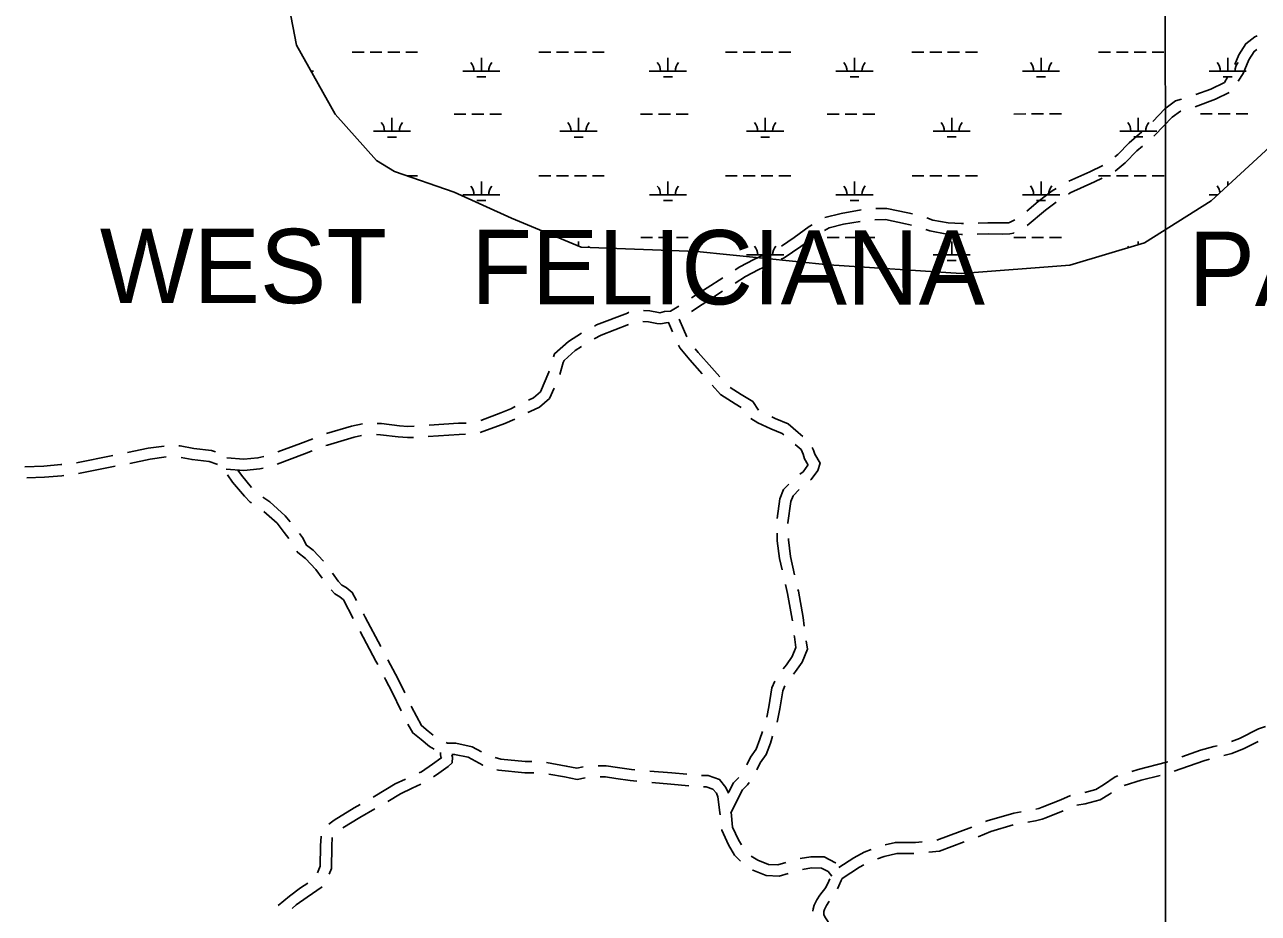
# Model space of a CAD drawing. Extents: x 3263578 to 3301413, y 764927 to 798602.
# Drawn here: x 3283004 to 3286323, y 790507 to 792899 of the extents above; entities that cross this region are included whole.
import ezdxf

# ---------------------------------------------------------------- set-up
doc = ezdxf.new("R2010")
doc.units = 0
for name, color, linetype in [('V-GRID-MAJR', 7, 'Continuous'), ('V-ROAD-CNTR', 7, 'Continuous'), ('V-TOPO-GNAM-IDEN', 7, 'Continuous'), ('V-WETL-SWMP', 7, 'Continuous')]:
    doc.layers.add(name, color=color, linetype=linetype)

msp = doc.modelspace()

# ---------------------------------------------------------------- linework, layer by layer
at = {"layer": 'V-GRID-MAJR'}
msp.add_spline([(3286075.4, 775830.8), (3286074.5, 781889.4), (3286073.6, 787951.5), (3286072.7, 794013.5), (3286072.7, 794016.9)], degree=3, dxfattribs=at)
at = {"layer": 'V-ROAD-CNTR'}
for p, q in [((3284798.1, 792162.8), (3284882, 792217.2)), ((3284797.7, 792126.8), (3284881.6, 792181.3)), ((3284746.9, 792071.8), (3284736.6, 792097.1)), ((3283143.8, 791719.5), (3283241.8, 791739.1)), ((3283149.5, 791690), (3283247.6, 791709.7))]:
    msp.add_line(p, q, dxfattribs=at)
for points in [[(3286259.5, 792791.7), (3286270.6, 792817.7), (3286289.5, 792847), (3286313.5, 792865.4), (3286319.4, 792868.3)], [(3286269.1, 792746.5), (3286281.7, 792767.1), (3286297.2, 792803.6), (3286311.9, 792826.4), (3286319.1, 792831.9)], [(3286154.6, 792710.2), (3286195.6, 792725.2), (3286231.8, 792743.2), (3286240.2, 792756.8)], [(3286152.7, 792677.6), (3286207.5, 792697.6), (3286244.8, 792716.1)], [(3286038.8, 792637.9), (3286071.6, 792672), (3286100.5, 792693.4), (3286116.5, 792698.1)], [(3286041.6, 792598), (3286044.8, 792600.8), (3286091.5, 792649.4), (3286114, 792666.1), (3286114.3, 792666.2)], [(3285936.6, 792542.5), (3285944.8, 792549.2), (3285975.3, 792580.5), (3286009.9, 792610.3)], [(3285937.6, 792504.6), (3285965.1, 792527), (3285995.9, 792558.7), (3286011.3, 792571.9)], [(3285813.6, 792477), (3285869.4, 792502.7), (3285904.3, 792519.3)], [(3285812.3, 792442.7), (3285816.8, 792445.5), (3285882.1, 792475.5), (3285902.8, 792485.3)], [(3285700, 792396.1), (3285731.1, 792422.4), (3285768.6, 792451.2), (3285778.8, 792457.5)], [(3285701.2, 792357.9), (3285750, 792399), (3285778.7, 792421.1)], [(3285156.7, 792379.7), (3285201.1, 792390.5), (3285254.6, 792400)], [(3285291.7, 792373.6), (3285320.3, 792373.7), (3285373.7, 792362.3), (3285390.1, 792358.7)], [(3285294.2, 792403.6), (3285323.4, 792403.7), (3285380, 792391.7), (3285392.7, 792388.9)], [(3285431.2, 792378.3), (3285447.3, 792372.7), (3285488.7, 792364.7), (3285524.6, 792363.3), (3285529.4, 792363.4)], [(3285569.4, 792364.4), (3285595.7, 792365.1), (3285634.6, 792364.9), (3285651, 792365.4), (3285653.9, 792366), (3285667.7, 792372.9)], [(3285040.3, 792302.1), (3285074.6, 792325.6), (3285114.9, 792354.9), (3285122.3, 792359.3)], [(3285155.9, 792344.4), (3285168.1, 792351.6), (3285207.3, 792361.1), (3285252.1, 792369.1)], [(3285428.4, 792347.5), (3285439.5, 792343.6), (3285485.3, 792334.8), (3285524.4, 792333.3), (3285526.9, 792333.4)], [(3285039.5, 792267), (3285047.1, 792270.5), (3285091.9, 792301.1), (3285122.1, 792323)], [(3285566.9, 792334.4), (3285596, 792335.1), (3285634.9, 792334.8), (3285654.7, 792335.5), (3285664, 792337.5), (3285666.4, 792338.7)], [(3284915.7, 792238.8), (3284928.5, 792246.9), (3284966.1, 792266.8), (3285004.7, 792284.2)], [(3284915.2, 792202.9), (3284943.6, 792221), (3284979.3, 792239.8), (3285003, 792250.5)], [(3284669.3, 792129.4), (3284686.3, 792128.1), (3284709.6, 792123.7), (3284712.9, 792123.3), (3284725.2, 792126.1), (3284741.8, 792127.2), (3284764.5, 792141.1)], [(3284537.1, 792087.3), (3284542.8, 792090.3), (3284625.7, 792122.4), (3284629.9, 792124.3)], [(3284536, 792053.1), (3284555.1, 792062.9), (3284628.4, 792091.3)], [(3284667, 792099.5), (3284682.3, 792098.3), (3284705, 792094), (3284714.5, 792092.8), (3284729.6, 792096.3), (3284737.2, 792096.9)], [(3284786, 792058.5), (3284776.3, 792079.1), (3284765.4, 792105.9)], [(3284426.8, 792004.4), (3284430, 792012.5), (3284467, 792045.5), (3284501.8, 792068.5)], [(3284443.9, 791956.5), (3284453.2, 791989.6), (3284455.2, 791994.8), (3284485.4, 792021.6), (3284501.8, 792032.5)], [(3284826.7, 791958.3), (3284793.5, 791996.3), (3284767, 792028.4), (3284763.6, 792035.5)], [(3284874, 791950.4), (3284852.4, 791974.5), (3284816.3, 792015.8), (3284808.2, 792025.6)], [(3284359.6, 791888.2), (3284373.1, 791894.3), (3284391.7, 791910.5), (3284414.6, 791963.1), (3284415.5, 791966.1)], [(3284358.3, 791854.4), (3284363.9, 791857.2), (3284389.5, 791868.8), (3284416.5, 791892.3), (3284428.4, 791919.7)], [(3284931.7, 791867.8), (3284915.3, 791877.8), (3284875.9, 791903.3), (3284853.4, 791928.5)], [(3284978.6, 791860.8), (3284963.4, 791883.8), (3284931.3, 791903.2), (3284902, 791922.1)], [(3284231, 791833.2), (3284284.9, 791853.4), (3284312.3, 791864.4), (3284323.7, 791870.5)], [(3285097.8, 791790.1), (3285085.2, 791800.7), (3285057.9, 791823.9), (3285023.1, 791838.3), (3285014, 791842.5)], [(3283816.6, 791797.7), (3283883.3, 791817.5), (3283913, 791824.3)], [(3283952.8, 791825), (3283963.8, 791824.6), (3284012.4, 791819.1), (3284034.7, 791816.9), (3284052.3, 791817.9)], [(3284092.2, 791820.3), (3284171.7, 791825.5), (3284192, 791826.3)], [(3284229.3, 791800.6), (3284295.8, 791825.4), (3284322.7, 791836.3)], [(3285046.7, 791794.1), (3285042.1, 791798), (3285011.1, 791810.8), (3284976.6, 791826.7), (3284957.7, 791838), (3284957.5, 791838.3)], [(3283685.6, 791748.3), (3283746.4, 791771.5), (3283779.1, 791784)], [(3283814.7, 791765.5), (3283818.6, 791767), (3283890.9, 791788.5), (3283910.8, 791793)], [(3283950.5, 791795), (3283961.7, 791794.7), (3284009.3, 791789.2), (3284034.1, 791786.9), (3284050, 791787.7)], [(3284089.9, 791790.1), (3284173.3, 791795.5), (3284189.8, 791796.2)], [(3283281, 791747), (3283336.6, 791758.3), (3283379.5, 791764.4)], [(3283419.4, 791764.9), (3283422.8, 791764.8), (3283459.3, 791757.7), (3283507.3, 791752.4), (3283517.8, 791748.8)], [(3283683.9, 791715.6), (3283757.1, 791743.5), (3283777.4, 791751.2)], [(3285089.4, 791688.2), (3285098.1, 791695), (3285110.7, 791712.4), (3285111.4, 791714.8), (3285102.5, 791730.2), (3285098.3, 791742), (3285092.7, 791755.1), (3285077.2, 791768.2)], [(3285118.6, 791672.8), (3285119.9, 791673.9), (3285137.8, 791698.8), (3285144, 791718.4), (3285129.8, 791742.8), (3285126.3, 791752.9), (3285123.1, 791760.4)], [(3283004.4, 791708.6), (3283055.6, 791710.5), (3283101.5, 791714.3), (3283104.1, 791714.5)], [(3283286.8, 791717.6), (3283341.7, 791728.7), (3283385.2, 791734.9)], [(3283425.1, 791733.8), (3283454.8, 791728), (3283500.7, 791722.9), (3283521.2, 791715.9), (3283522.8, 791714.9)], [(3283548.3, 791732.3), (3283593.9, 791728.8), (3283631.6, 791732.5), (3283647.6, 791736.3)], [(3283010.2, 791678.8), (3283057.4, 791680.5), (3283104, 791684.4), (3283109.9, 791684.9)], [(3283546.1, 791702.4), (3283594.2, 791698.7), (3283636.5, 791702.9), (3283645.5, 791705)], [(3283550, 791686.7), (3283563.3, 791667.4), (3283595.5, 791629.1), (3283611.1, 791613.4), (3283614.7, 791611)], [(3283577.6, 791699.6), (3283587.2, 791685.6), (3283614.8, 791652.8)], [(3285028.8, 791569.6), (3285036.2, 791622.1), (3285045.7, 791647), (3285059.6, 791661.7)], [(3285057.5, 791555.7), (3285057.4, 791558), (3285065.4, 791614.6), (3285071.6, 791630.7), (3285087.6, 791647.6)], [(3283644.9, 791626.9), (3283663.4, 791614.5), (3283705.5, 791576.8), (3283718.4, 791560)], [(3283647.7, 791588.4), (3283683.4, 791556.4), (3283702.4, 791531.5), (3283715.4, 791515.4)], [(3283743.2, 791528.6), (3283751.3, 791518.5), (3283762.5, 791497.5), (3283780.4, 791483.7), (3283808.1, 791454)], [(3285041.7, 791430.8), (3285034.7, 791461.4), (3285029, 791509.2), (3285028.3, 791529.7)], [(3285075.6, 791417.4), (3285064.3, 791466.6), (3285058.9, 791511.5), (3285058.8, 791515.7)], [(3283736.9, 791481.8), (3283739.1, 791477.7), (3283760.1, 791461.4), (3283787.4, 791432.2), (3283804.4, 791409)], [(3283832.1, 791422), (3283847.4, 791401), (3283857.7, 791390.1), (3283869, 791383.4), (3283885.6, 791370.4), (3283897.1, 791348.4)], [(3283828.6, 791377.3), (3283838.8, 791366.4), (3283852, 791358.6), (3283862, 791350.7), (3283888.4, 791300.2)], [(3285069.7, 791293.7), (3285069.2, 791297.9), (3285056.3, 791367.4), (3285050.7, 791391.9)], [(3285101.6, 791279.9), (3285098.9, 791302.4), (3285085.7, 791373.5), (3285084.6, 791378.4)], [(3283915.6, 791312.9), (3283920.6, 791303.4), (3283962.5, 791224.6)], [(3283907.1, 791264.8), (3283949.3, 791185.6), (3283954, 791176.5)], [(3285045.1, 791164.2), (3285053.9, 791175.3), (3285069.1, 791197.4), (3285079.2, 791221.7), (3285074.8, 791251.2), (3285074.5, 791254)], [(3285072.7, 791150.7), (3285078, 791157.5), (3285095.7, 791183), (3285110.1, 791217.9), (3285106.8, 791240.2)], [(3283981.2, 791189.3), (3284001.5, 791149.9), (3284019.8, 791114.9), (3284026.7, 791100.3)], [(3283972.4, 791141), (3283974.9, 791136.1), (3283993, 791101.5), (3284016.7, 791051.3)], [(3285000.5, 791034.5), (3285006.6, 791062.4), (3285014.5, 791113.8), (3285022.1, 791131.7)], [(3285028.3, 791021.1), (3285036.1, 791056.9), (3285043.6, 791105.5), (3285049.1, 791118.6)], [(3284043.8, 791064.1), (3284044.8, 791062.1), (3284071.8, 791011.7), (3284090.1, 790997.3), (3284103.4, 790986.2)], [(3284035.4, 791016), (3284048.4, 790992), (3284071.2, 790974), (3284093.7, 790955.3), (3284106.3, 790948.5)], [(3284946.8, 790906.3), (3284957, 790927.1), (3284971.9, 790948.2), (3284982.2, 790975), (3284989, 790996.2)], [(3284973.8, 790893.1), (3284982.9, 790911.7), (3284998.6, 790933.9), (3285010.5, 790965), (3285016.3, 790983)], [(3286342, 791009.7), (3286323.5, 791003.3), (3286271.9, 790977.3), (3286250.9, 790968.7)], [(3284137.8, 790966.2), (3284142, 790964.2), (3284164, 790964.4), (3284207.9, 790954.9), (3284232.9, 790941.3)], [(3286212.5, 790957.7), (3286203.6, 790955.4), (3286167.2, 790946), (3286117.1, 790928)], [(3286322.4, 790969.1), (3286284.4, 790949.9), (3286252, 790936.8), (3286230.2, 790931.2)], [(3284123.1, 790939.4), (3284122.7, 790933.6), (3284125.1, 790924.5), (3284125.2, 790925.7), (3284124, 790924.6), (3284101.5, 790908), (3284071.5, 790887.6), (3284065.4, 790884.8)], [(3284153.8, 790933.4), (3284155.5, 790927), (3284154, 790911.8), (3284143.4, 790901.6), (3284118.8, 790883.5), (3284104.2, 790873.6)], [(3284153.5, 790934.3), (3284160.9, 790934.4), (3284197.3, 790926.5), (3284236.7, 790905.1), (3284236.7, 790905.1)], [(3284269.7, 790926.2), (3284284.8, 790921.5), (3284351, 790915.1), (3284368.7, 790914.8)], [(3284408.5, 790912.3), (3284461.4, 790903), (3284490.1, 790897.7), (3284506.9, 790901.1)], [(3286079.5, 790914.5), (3286075.5, 790913), (3285999.9, 790893.5), (3285983, 790888.3)], [(3286191.5, 790921.3), (3286176, 790917.3), (3286096.9, 790888.9)], [(3284274.9, 790893.2), (3284278.9, 790891.9), (3284349.4, 790885.1), (3284374.4, 790884.7)], [(3284414, 790880.9), (3284456.1, 790873.5), (3284490.3, 790867.2), (3284512.4, 790871.6)], [(3284546.7, 790903.9), (3284568.9, 790904), (3284598.9, 790899), (3284636.7, 790893.5), (3284645.8, 790892.8)], [(3284685.7, 790889.4), (3284745.4, 790884.3), (3284785.3, 790880.7)], [(3284029.1, 790868.1), (3284001.4, 790855.1), (3283945.9, 790821.8), (3283941.8, 790819.4)], [(3284069.6, 790853.8), (3284047.1, 790843.4), (3284015.5, 790828.6), (3283980.9, 790807.8)], [(3284552.2, 790873.9), (3284566.6, 790874), (3284594.3, 790869.4), (3284633.2, 790863.7), (3284651.4, 790862.2)], [(3284691.2, 790858.8), (3284742.8, 790854.5), (3284790.8, 790850.1)], [(3284825.2, 790877.6), (3284842.8, 790877.1), (3284873.6, 790866.8), (3284890.9, 790845.6), (3284897.8, 790829.8)], [(3284830.7, 790847.4), (3284837.5, 790847.3), (3284855.8, 790841.1), (3284865.1, 790829.8), (3284869.3, 790820), (3284874.4, 790778.3), (3284875.1, 790771.7)], [(3284897, 790830.1), (3284898.9, 790834), (3284911.3, 790857.4), (3284924.9, 790871.2), (3284925.7, 790872.4)], [(3284903.9, 790775.8), (3284925.7, 790820.4), (3284935.7, 790839.4), (3284948.4, 790852.2), (3284952.9, 790859.1)], [(3285944.9, 790876.3), (3285937.7, 790874.1), (3285906.6, 790852.7), (3285885.4, 790840.2), (3285856.4, 790832)], [(3286058.6, 790877.7), (3286008.1, 790864.6), (3285962.4, 790850.4)], [(3285817.5, 790823.3), (3285791.4, 790812.3), (3285741, 790791.9), (3285732.4, 790788.9), (3285724.5, 790786.9)], [(3285927.9, 790830.9), (3285922.8, 790827.4), (3285897.3, 790812.4), (3285856.7, 790800.9), (3285835, 790797.3)], [(3283907, 790799.7), (3283891, 790790.6), (3283836.7, 790757.5), (3283822.7, 790746.3)], [(3283946.4, 790787.6), (3283906.2, 790764.7), (3283860.3, 790736.8)], [(3285685.2, 790779.6), (3285664.8, 790776.1), (3285593.3, 790755.4), (3285588.8, 790753.5)], [(3285797.9, 790782.6), (3285751.6, 790763.8), (3285741, 790760.2), (3285723.5, 790755.7), (3285703, 790752.2)], [(3284904.5, 790778.6), (3284908.8, 790738.6), (3284924.8, 790704.3), (3284932.4, 790690.8)], [(3283801.9, 790714.4), (3283800.2, 790688.2), (3283799.5, 790633.4), (3283792.4, 790615.9)], [(3284879.4, 790732), (3284879.5, 790730.4), (3284898.1, 790690.6), (3284913.9, 790662.7), (3284929.8, 790646.9)], [(3285551.9, 790738.1), (3285458.3, 790703.4), (3285458.1, 790703.4)], [(3285663.8, 790744.5), (3285603.3, 790727), (3285569.1, 790712.7)], [(3283831.8, 790710.7), (3283830.2, 790687), (3283829.4, 790627.4), (3283823.2, 790612)], [(3285418.3, 790699.4), (3285400.3, 790697.6), (3285346.8, 790697.2), (3285319.1, 790691.1)], [(3285531.7, 790698.6), (3285465.1, 790673.9), (3285436.3, 790671)], [(3284958.4, 790660.8), (3284958.8, 790660.5), (3284976.5, 790649.6), (3285005.6, 790638.1), (3285030.2, 790637.1), (3285052.1, 790643.3)], [(3285090.6, 790654.1), (3285118.9, 790658.6), (3285155.1, 790658.5), (3285185.8, 790642.4), (3285186.1, 790642)], [(3285281.2, 790678.4), (3285262.6, 790671.2), (3285234.7, 790656.3), (3285194.1, 790629.9)], [(3285396.5, 790667.5), (3285350.2, 790667.2), (3285316.1, 790659.8), (3285298.6, 790652.9)], [(3284961.8, 790623.3), (3284963, 790622.6), (3284999.4, 790608.4), (3285033.7, 790606.9), (3285058, 790613.8)], [(3285096.5, 790624.7), (3285121.2, 790628.6), (3285147.7, 790628.5), (3285166.2, 790618.9), (3285175.9, 790606.3)], [(3285262, 790636.9), (3285250, 790630.4), (3285203.3, 790600.1), (3285200.8, 790594.9), (3285194.6, 790580.8), (3285190.8, 790572.1)], [(3283766.3, 790587.9), (3283746.7, 790574.9), (3283716.4, 790552.7), (3283686.5, 790527.8)], [(3285170.2, 790599.8), (3285167.2, 790592.9), (3285159.7, 790575.8), (3285143.6, 790555.4), (3285135.2, 790542.6), (3285128.5, 790528.2), (3285125.2, 790518.7), (3285124.3, 790512.2)], [(3283805, 790577.6), (3283763.9, 790550.3), (3283734.9, 790529.1), (3283723.6, 790519.6)], [(3285168.8, 790539), (3285168, 790537.9), (3285161.5, 790528), (3285156.3, 790516.9), (3285154.5, 790511.8), (3285154.1, 790508.7), (3285154.5, 790503.6), (3285156.7, 790497.3), (3285162.3, 790489), (3285170.2, 790476.2), (3285188.2, 790453.2)]]:
    msp.add_lwpolyline(points, dxfattribs=at)
at = {"layer": 'V-WETL-SWMP'}
for p, q in [((3283735.8, 792843.4), (3283667.7, 793199.2)), ((3283839.2, 792657.5), (3283735.8, 792843.4)), ((3283885.5, 792824.1), (3283917.5, 792824.1)), ((3283933.5, 792824.1), (3283965.5, 792824.1)), ((3283981.5, 792824.1), (3284013.5, 792824.1)), ((3284029.5, 792824.1), (3284061.5, 792824.1)), ((3284232.8, 792773.4), (3284232.8, 792809.4)), ((3284387.4, 792824.1), (3284419.4, 792824.1)), ((3284435.4, 792824.1), (3284467.4, 792824.1)), ((3284483.4, 792824.1), (3284515.4, 792824.1)), ((3284531.4, 792824.1), (3284563.4, 792824.1)), ((3284734.7, 792773.4), (3284734.7, 792809.4)), ((3284889.3, 792824.2), (3284921.3, 792824.2)), ((3284937.3, 792824.2), (3284969.3, 792824.2)), ((3284985.3, 792824.2), (3285017.3, 792824.2)), ((3285033.3, 792824.2), (3285065.3, 792824.2)), ((3285236.6, 792773.4), (3285236.6, 792809.4)), ((3285391.2, 792824.2), (3285423.2, 792824.2)), ((3285439.2, 792824.2), (3285471.2, 792824.2)), ((3285487.2, 792824.2), (3285519.2, 792824.2)), ((3285535.2, 792824.2), (3285567.2, 792824.2)), ((3285738.5, 792773.5), (3285738.5, 792809.5)), ((3285893.1, 792824.2), (3285925.1, 792824.2)), ((3285941.1, 792824.2), (3285973.1, 792824.2)), ((3285989.1, 792824.2), (3286021.1, 792824.2)), ((3286037.1, 792824.2), (3286069.1, 792824.3)), ((3286240.5, 792773.5), (3286240.5, 792809.5)), ((3283774.8, 792773.3), (3283780.9, 792773.3)), ((3284182.8, 792773.4), (3284282.8, 792773.4)), ((3284684.7, 792773.4), (3284784.7, 792773.4)), ((3285186.6, 792773.4), (3285286.6, 792773.5)), ((3285688.5, 792773.5), (3285788.5, 792773.5)), ((3286190.5, 792773.5), (3286290.5, 792773.5)), ((3284220.8, 792757.9), (3284244.8, 792757.9)), ((3284722.7, 792758), (3284746.7, 792758)), ((3285224.6, 792758), (3285248.6, 792758)), ((3285726.5, 792758.1), (3285750.5, 792758.1)), ((3286228.5, 792758.1), (3286252.5, 792758.1)), ((3283951, 792532.6), (3283839.2, 792657.5)), ((3283992.4, 792611.5), (3283992.4, 792647.5)), ((3284159.4, 792657.9), (3284191.4, 792657.9)), ((3284207.4, 792657.9), (3284239.4, 792657.9)), ((3284255.4, 792657.9), (3284287.4, 792657.9)), ((3284494.3, 792611.5), (3284494.3, 792647.5)), ((3284661.3, 792658), (3284693.3, 792658)), ((3284709.3, 792658), (3284741.3, 792658)), ((3284757.3, 792658), (3284789.3, 792658)), ((3284996.2, 792611.6), (3284996.2, 792647.6)), ((3285163.2, 792658), (3285195.2, 792658)), ((3285211.2, 792658), (3285243.2, 792658)), ((3285259.2, 792658), (3285291.2, 792658)), ((3285498.1, 792611.6), (3285498.1, 792647.6)), ((3285665.1, 792658), (3285697.1, 792658.1)), ((3285713.1, 792658.1), (3285745.1, 792658.1)), ((3285761.1, 792658.1), (3285793.1, 792658.1)), ((3286000, 792611.6), (3286000, 792647.6)), ((3286167.1, 792658.1), (3286199.1, 792658.1)), ((3286445.4, 792654.5), (3286195.7, 792424.2)), ((3286215.1, 792658.1), (3286247.1, 792658.1)), ((3286263.1, 792658.1), (3286295.1, 792658.1)), ((3283942.4, 792611.5), (3284042.4, 792611.5)), ((3284444.3, 792611.5), (3284544.3, 792611.5)), ((3284946.2, 792611.6), (3285046.2, 792611.6)), ((3285448.1, 792611.6), (3285548.1, 792611.6)), ((3285950, 792611.6), (3286050, 792611.6)), ((3283980.4, 792596.1), (3284004.4, 792596.1)), ((3284482.3, 792596.1), (3284506.3, 792596.1)), ((3284984.2, 792596.1), (3285008.2, 792596.1)), ((3285486.1, 792596.2), (3285510.1, 792596.2)), ((3285988, 792596.2), (3286012, 792596.2)), ((3283999.1, 792503.6), (3283951, 792532.6)), ((3284159.5, 792447.7), (3283999.1, 792503.6)), ((3284034.1, 792491.4), (3284061.5, 792491.4)), ((3284232.8, 792440.7), (3284232.8, 792476.7)), ((3284387.4, 792491.5), (3284419.4, 792491.5)), ((3284435.4, 792491.5), (3284467.4, 792491.5)), ((3284483.4, 792491.5), (3284515.4, 792491.5)), ((3284531.4, 792491.5), (3284563.4, 792491.5)), ((3284734.8, 792440.7), (3284734.8, 792476.7)), ((3284889.3, 792491.5), (3284921.3, 792491.5)), ((3284937.3, 792491.5), (3284969.3, 792491.5)), ((3284985.3, 792491.5), (3285017.3, 792491.5)), ((3285033.3, 792491.5), (3285065.3, 792491.5)), ((3285236.7, 792440.8), (3285236.7, 792476.8)), ((3285391.3, 792491.5), (3285423.3, 792491.5)), ((3285439.3, 792491.5), (3285471.3, 792491.5)), ((3285487.3, 792491.5), (3285519.3, 792491.5)), ((3285535.3, 792491.5), (3285567.3, 792491.5)), ((3285738.6, 792440.8), (3285738.6, 792476.8)), ((3285893.2, 792491.6), (3285925.2, 792491.6)), ((3285941.2, 792491.6), (3285973.2, 792491.6)), ((3285989.2, 792491.6), (3286021.2, 792491.6)), ((3286037.2, 792491.6), (3286069.2, 792491.6)), ((3286240.5, 792465.5), (3286240.5, 792476.8)), ((3284313.5, 792378), (3284159.5, 792447.7)), ((3284182.8, 792440.7), (3284282.8, 792440.7)), ((3284684.8, 792440.7), (3284784.8, 792440.7)), ((3285186.7, 792440.8), (3285286.7, 792440.8)), ((3285688.6, 792440.8), (3285788.6, 792440.8)), ((3286190.5, 792440.8), (3286213.7, 792440.8)), ((3284220.8, 792425.3), (3284244.8, 792425.3)), ((3284722.8, 792425.3), (3284746.8, 792425.3)), ((3285224.7, 792425.3), (3285248.7, 792425.3)), ((3285726.6, 792425.4), (3285750.6, 792425.4)), ((3286195.7, 792424.2), (3286016.8, 792310.9)), ((3284501.5, 792299.2), (3284313.5, 792378)), ((3284494.3, 792302.3), (3284494.3, 792314.9)), ((3284661.4, 792325.3), (3284693.4, 792325.3)), ((3284709.4, 792325.3), (3284741.4, 792325.3)), ((3284757.4, 792325.3), (3284789.4, 792325.3)), ((3284996.2, 792278.9), (3284996.2, 792314.9)), ((3285163.3, 792325.3), (3285195.3, 792325.3)), ((3285211.3, 792325.3), (3285243.3, 792325.3)), ((3285259.3, 792325.3), (3285291.3, 792325.3)), ((3285498.1, 792278.9), (3285498.1, 792314.9)), ((3285665.2, 792325.4), (3285697.2, 792325.4)), ((3285713.2, 792325.4), (3285745.2, 792325.4)), ((3285761.2, 792325.4), (3285793.2, 792325.4)), ((3286016.8, 792310.9), (3285816.1, 792250.8)), ((3286000, 792305.8), (3286000, 792315)), ((3284812.4, 792288.3), (3284501.5, 792299.2)), ((3285167.9, 792251.7), (3284812.4, 792288.3)), ((3284946.2, 792278.9), (3285046.2, 792278.9)), ((3285448.1, 792278.9), (3285548.1, 792278.9)), ((3285523.1, 792228.6), (3285167.9, 792251.7)), ((3285486.1, 792263.5), (3285510.1, 792263.5)), ((3285816.1, 792250.8), (3285523.1, 792228.6))]:
    msp.add_line(p, q, dxfattribs=at)
for centre, start, end in [((3284177.6, 792773.8), 359.2323, 40.776), ((3284288.1, 792773.9), 139.2323, 180.776), ((3284679.5, 792773.9), 359.2323, 40.776), ((3284790, 792773.9), 139.2323, 180.776), ((3285181.4, 792773.9), 359.2323, 40.776), ((3285291.9, 792773.9), 139.2323, 180.776), ((3285683.3, 792774), 359.2323, 40.776), ((3285793.8, 792774), 139.2323, 180.776), ((3286185.2, 792774), 359.2323, 40.776), ((3286295.7, 792774), 139.2323, 180.776), ((3283937.1, 792612), 359.2323, 40.776), ((3284047.6, 792612), 139.2323, 180.776), ((3284439, 792612), 359.2323, 40.776), ((3284549.5, 792612), 139.2323, 180.776), ((3284940.9, 792612), 359.2323, 40.776), ((3285051.4, 792612), 139.2323, 180.776), ((3285442.8, 792612.1), 359.2323, 40.776), ((3285553.3, 792612.1), 139.2323, 180.776), ((3285944.8, 792612.1), 359.2323, 40.776), ((3286055.2, 792612.1), 139.2323, 180.776), ((3284177.6, 792441.2), 359.2323, 40.776), ((3284288.1, 792441.2), 139.2323, 180.776), ((3284679.5, 792441.2), 359.2323, 40.776), ((3284790, 792441.2), 139.2323, 180.776), ((3285181.4, 792441.2), 359.2323, 40.776), ((3285291.9, 792441.3), 139.2323, 180.776), ((3285683.3, 792441.3), 359.2323, 40.776), ((3285793.8, 792441.3), 139.2323, 180.776), ((3286185.2, 792441.3), 8.7741, 40.776), ((3284549.5, 792279.3), 139.2323, 146.8872), ((3284941, 792279.4), 359.2323, 40.776), ((3285051.4, 792279.4), 139.2323, 180.776), ((3285442.9, 792279.4), 359.2323, 40.776), ((3285553.4, 792279.4), 139.2323, 180.776), ((3285944.8, 792279.4), 32.2258, 40.776)]:
    msp.add_arc(centre, 35.2, start, end, dxfattribs=at)

# ---------------------------------------------------------------- texts
at = {"layer": 'V-TOPO-GNAM-IDEN'}
for s, p in [('WEST', (3283206.3, 792149.5)), ('FELICIANA', (3284205.5, 792146.4)), ('PARISH,', (3286135.2, 792141.5))]:
    msp.add_text(s, height=200, rotation=359.9292, dxfattribs=at).set_placement(p)

doc.saveas('drawing.dxf')
